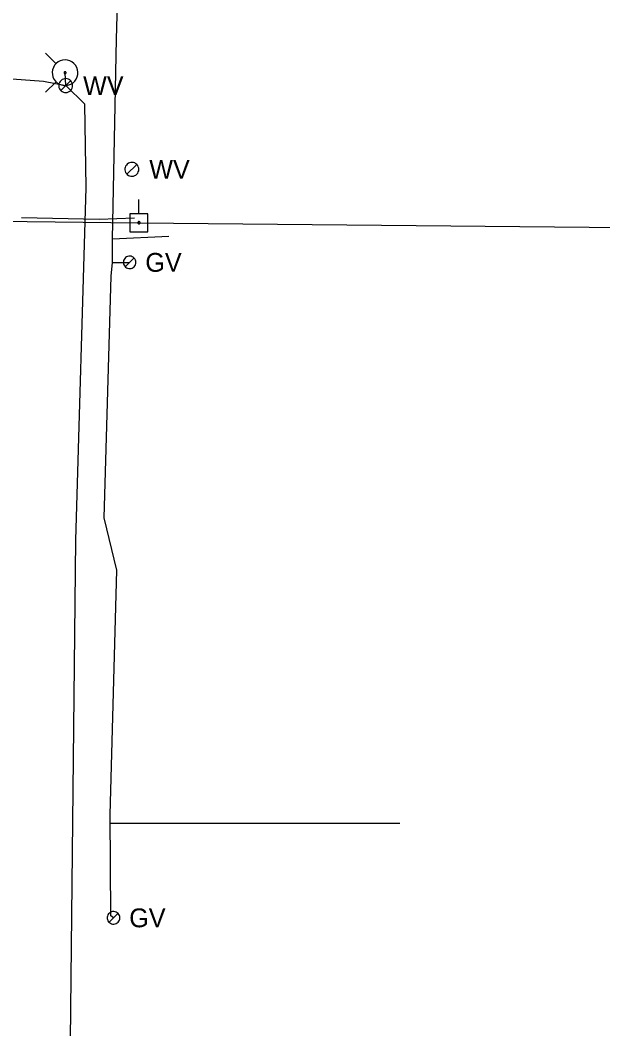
# Model space of a CAD drawing. Extents: x 600849 to 606371, y 330010 to 403088.
# Drawn here: x 602065.7 to 602184.9, y 358368.1 to 358574.5 of the extents above; entities that cross this region are included whole.
import ezdxf

# ---------------------------------------------------------------- set-up
doc = ezdxf.new("R2010")
doc.units = 0
for name, color, linetype in [('E_UTL_EPowerPole', 7, 'Continuous'), ('E_UTL_FO_UG', 7, 'Continuous'), ('E_UTL_G', 7, 'Continuous'), ('E_UTL_G_UG', 7, 'Continuous'), ('E_UTL_Overhead', 7, 'Continuous'), ('E_UTL_W', 7, 'Continuous'), ('E_UTL_W_UG', 7, 'Continuous'), ('E_UTL_WHydrant', 7, 'Continuous')]:
    doc.layers.add(name, color=color, linetype=linetype)

msp = doc.modelspace()

# ---------------------------------------------------------------- linework, layer by layer
at = {"layer": 'E_UTL_EPowerPole'}
for points in [[(602089.95, 358534.92), (602089.95, 358537.82)], [(602091.8, 358534.92), (602088.11, 358534.92)], [(602088.11, 358534.92), (602088.11, 358531.22)], [(602091.8, 358531.22), (602091.8, 358534.92)], [(602090.22, 358533.07), (602090.22, 358533.12), (602090.21, 358533.16), (602090.19, 358533.2), (602090.16, 358533.24), (602090.12, 358533.27), (602090.08, 358533.29), (602090.04, 358533.3), (602090, 358533.31), (602089.95, 358533.31), (602089.91, 358533.3), (602089.87, 358533.28), (602089.83, 358533.25), (602089.8, 358533.22), (602089.77, 358533.18), (602089.76, 358533.14), (602089.75, 358533.1), (602089.75, 358533.05), (602089.76, 358533.01), (602089.77, 358532.96), (602089.8, 358532.93), (602089.83, 358532.89), (602089.87, 358532.87), (602089.91, 358532.85), (602089.95, 358532.84), (602090, 358532.83), (602090.04, 358532.84), (602090.08, 358532.86), (602090.12, 358532.88), (602090.16, 358532.91), (602090.19, 358532.94), (602090.21, 358532.98), (602090.22, 358533.03), (602090.22, 358533.07)], [(602088.11, 358531.22), (602091.8, 358531.22)]]:
    msp.add_lwpolyline(points, dxfattribs=at)
at = {"layer": 'E_UTL_FO_UG'}
msp.add_lwpolyline([(602089.07, 358534.03), (602081.86, 358533.73), (602065.93, 358534.05)], dxfattribs=at)
at = {"layer": 'E_UTL_G'}
for points in [[(602089.37, 358524.96), (602089.35, 358525.21), (602089.28, 358525.44), (602089.17, 358525.66), (602089.02, 358525.85), (602088.84, 358526.01), (602088.62, 358526.13), (602088.39, 358526.21), (602088.15, 358526.25), (602087.91, 358526.24), (602087.67, 358526.18), (602087.45, 358526.08), (602087.25, 358525.93), (602087.08, 358525.76), (602086.95, 358525.55), (602086.86, 358525.33), (602086.81, 358525.09), (602086.81, 358524.84), (602086.86, 358524.6), (602086.95, 358524.38), (602087.08, 358524.17), (602087.25, 358524), (602087.45, 358523.85), (602087.67, 358523.75), (602087.91, 358523.69), (602088.15, 358523.68), (602088.39, 358523.72), (602088.62, 358523.8), (602088.84, 358523.92), (602089.02, 358524.08), (602089.17, 358524.27), (602089.28, 358524.49), (602089.35, 358524.72), (602089.37, 358524.96)], [(602087.18, 358524.06), (602089, 358525.87)], [(602086.08, 358390.84), (602086.05, 358391.08), (602085.99, 358391.31), (602085.87, 358391.53), (602085.72, 358391.72), (602085.54, 358391.88), (602085.33, 358392), (602085.1, 358392.08), (602084.86, 358392.12), (602084.61, 358392.11), (602084.38, 358392.05), (602084.15, 358391.95), (602083.95, 358391.81), (602083.79, 358391.63), (602083.65, 358391.42), (602083.56, 358391.2), (602083.52, 358390.96), (602083.52, 358390.71), (602083.56, 358390.47), (602083.65, 358390.25), (602083.79, 358390.04), (602083.95, 358389.87), (602084.15, 358389.72), (602084.38, 358389.62), (602084.61, 358389.56), (602084.86, 358389.55), (602085.1, 358389.59), (602085.33, 358389.67), (602085.54, 358389.79), (602085.72, 358389.95), (602085.87, 358390.14), (602085.99, 358390.36), (602086.05, 358390.59), (602086.08, 358390.84)], [(602083.89, 358389.93), (602085.7, 358391.74)]]:
    msp.add_lwpolyline(points, dxfattribs=at)
at = {"layer": 'E_UTL_G_UG'}
for points in [[(602084.79, 358390.84), (602084.21, 358391.27), (602084.08, 358411.91), (602085.44, 358462), (602082.9, 358472.67), (602084.34, 358522.12), (602084.6, 358524.97), (602084.6, 358528.19), (602084.61, 358529.8), (602085.39, 358570.66), (602086.35, 358604.87), (602086.6, 358606.83), (602086.73, 358633.04), (602086.75, 358633.42), (602088.44, 358667.11), (602088.99, 358684.83), (602088.43, 358691.76), (602088.25, 358756.36)], [(602084.61, 358529.8), (602096.1, 358530.33)], [(602084.6, 358524.97), (602088.09, 358524.96)], [(602084.09, 358410.23), (602143.35, 358410.23)]]:
    msp.add_lwpolyline(points, dxfattribs=at)
at = {"layer": 'E_UTL_Overhead'}
msp.add_lwpolyline([(601969.95, 358534.49), (602089.99, 358533.07), (602224.66, 358531.77), (602319.97, 358531.67), (602609.53, 358527.05)], dxfattribs=at)
at = {"layer": 'E_UTL_W'}
for points in [[(602076.42, 358561.13), (602076.4, 358561.4), (602076.32, 358561.66), (602076.2, 358561.9), (602076.03, 358562.12), (602075.82, 358562.29), (602075.59, 358562.43), (602075.33, 358562.52), (602075.06, 358562.56), (602074.79, 358562.54), (602074.53, 358562.48), (602074.28, 358562.37), (602074.06, 358562.21), (602073.88, 358562.01), (602073.73, 358561.79), (602073.63, 358561.53), (602073.58, 358561.27), (602073.58, 358561), (602073.63, 358560.73), (602073.73, 358560.48), (602073.88, 358560.25), (602074.06, 358560.06), (602074.28, 358559.9), (602074.53, 358559.79), (602074.79, 358559.72), (602075.06, 358559.71), (602075.33, 358559.75), (602075.59, 358559.84), (602075.82, 358559.97), (602076.03, 358560.15), (602076.2, 358560.36), (602076.32, 358560.6), (602076.4, 358560.86), (602076.42, 358561.13)], [(602073.99, 358560.12), (602076, 358562.14)], [(602089.96, 358544), (602089.94, 358544.27), (602089.86, 358544.53), (602089.74, 358544.77), (602089.57, 358544.99), (602089.36, 358545.16), (602089.13, 358545.3), (602088.87, 358545.39), (602088.6, 358545.43), (602088.33, 358545.41), (602088.07, 358545.35), (602087.82, 358545.24), (602087.6, 358545.08), (602087.42, 358544.88), (602087.27, 358544.66), (602087.17, 358544.4), (602087.12, 358544.14), (602087.12, 358543.87), (602087.17, 358543.6), (602087.27, 358543.35), (602087.42, 358543.12), (602087.6, 358542.93), (602087.82, 358542.77), (602088.07, 358542.66), (602088.33, 358542.59), (602088.6, 358542.58), (602088.87, 358542.62), (602089.13, 358542.71), (602089.36, 358542.84), (602089.57, 358543.02), (602089.74, 358543.23), (602089.86, 358543.47), (602089.94, 358543.73), (602089.96, 358544)], [(602087.53, 358542.99), (602089.54, 358545.01)]]:
    msp.add_lwpolyline(points, dxfattribs=at)
at = {"layer": 'E_UTL_W_UG'}
for points in [[(601966.3, 358568.94), (601978.46, 358569.86), (601985.45, 358570.24), (602015.64, 358568.25), (602029.3, 358566.87), (602040.14, 358564.28), (602070.47, 358562.06), (602075, 358561.13), (602074.88, 358563.77)], [(602071.82, 358121.46), (602072.02, 358121.94), (602072.12, 358125.46), (602072.13, 358126.4), (602074.09, 358165.78), (602075.15, 358216.28), (602075.5, 358320.98), (602077.09, 358468.1), (602079.19, 358540.29), (602078.91, 358557.35), (602075, 358561.13)]]:
    msp.add_lwpolyline(points, dxfattribs=at)
at = {"layer": 'E_UTL_WHydrant'}
for points in [[(602073.04, 358565.61), (602070.9, 358567.75)], [(602074.88, 358566.4), (602074.38, 358566.35), (602073.9, 358566.21), (602073.46, 358565.98), (602073.07, 358565.67), (602072.74, 358565.29), (602072.49, 358564.86), (602072.33, 358564.39), (602072.26, 358563.9), (602072.28, 358563.4), (602072.4, 358562.91), (602072.6, 358562.46), (602072.89, 358562.06), (602073.25, 358561.71), (602073.67, 358561.44), (602074.14, 358561.26), (602074.63, 358561.16), (602075.12, 358561.16), (602075.61, 358561.26), (602076.08, 358561.44), (602076.5, 358561.71), (602076.86, 358562.06), (602077.15, 358562.46), (602077.35, 358562.91), (602077.47, 358563.4), (602077.5, 358563.9), (602077.42, 358564.39), (602077.26, 358564.86), (602077.01, 358565.29), (602076.69, 358565.67), (602076.29, 358565.98), (602075.85, 358566.21), (602075.37, 358566.35), (602074.88, 358566.4)], [(602074.88, 358563.97), (602074.84, 358563.97), (602074.8, 358563.96), (602074.77, 358563.94), (602074.74, 358563.92), (602074.71, 358563.89), (602074.69, 358563.86), (602074.68, 358563.82), (602074.68, 358563.78), (602074.68, 358563.74), (602074.69, 358563.71), (602074.7, 358563.67), (602074.72, 358563.64), (602074.75, 358563.61), (602074.78, 358563.59), (602074.82, 358563.58), (602074.86, 358563.57), (602074.89, 358563.57), (602074.93, 358563.58), (602074.97, 358563.59), (602075, 358563.61), (602075.03, 358563.64), (602075.05, 358563.67), (602075.07, 358563.71), (602075.07, 358563.74), (602075.08, 358563.78), (602075.07, 358563.82), (602075.06, 358563.86), (602075.04, 358563.89), (602075.01, 358563.92), (602074.98, 358563.94), (602074.95, 358563.96), (602074.91, 358563.97), (602074.88, 358563.97)], [(602073.04, 358561.94), (602070.9, 358559.8)]]:
    msp.add_lwpolyline(points, dxfattribs=at)

# ---------------------------------------------------------------- texts
at = {"layer": 'E_UTL_G'}
for p in [(602091.3, 358523.04), (602088, 358388.91)]:
    msp.add_text('GV', height=3.85, dxfattribs=at).set_placement(p)
at = {"layer": 'E_UTL_W'}
for p in [(602078.56, 358559.21), (602092.1, 358542.08)]:
    msp.add_text('WV', height=3.85, dxfattribs=at).set_placement(p)

doc.saveas('drawing.dxf')
